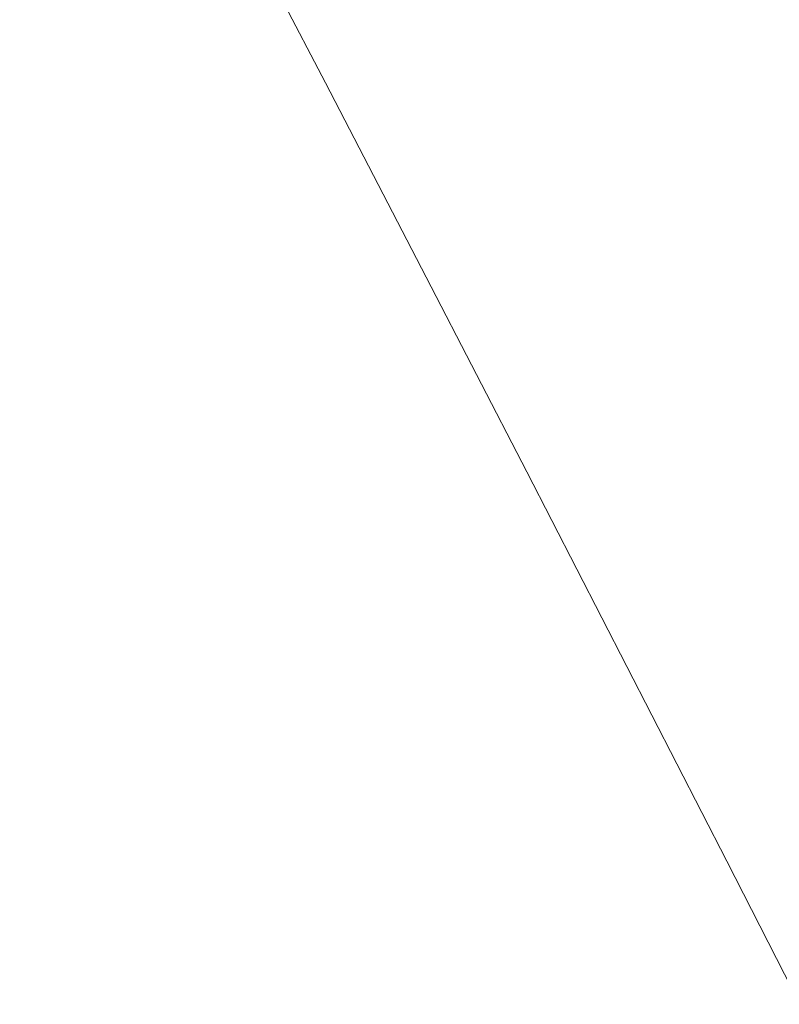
# Model space of a CAD drawing. Header units: millimetres. Extents: x -62314 to 79800, y -34032 to 28340.
# Tile 259 of 277: x 63384 to 63584, y 2372 to 2631. Entities that reach past the tile are written whole.
import ezdxf

# ---------------------------------------------------------------- set-up
doc = ezdxf.new("R2010")
doc.units = ezdxf.units.MM
doc.header["$LTSCALE"] = 508
doc.linetypes.add('Dash Style-6', pattern=[1.04164, 0.625, -0.20828, 0.06943, -0.13893])
for name, color, linetype, lineweight in [('(00) tekening-aanzicht grijs', 8, 'Continuous', 0), ('(00) tekening-stramien-algemeen', 7, 'Dash Style-6', 0), ('None', 7, 'Continuous', 0)]:
    doc.layers.add(name, color=color, linetype=linetype, lineweight=lineweight)

# ---------------------------------------------------------------- blocks, each defined once
blk = doc.blocks.new('blok B 01 (2D)')
at = {"layer": '(00) tekening-aanzicht grijs', "color": 17, "lineweight": 0, "transparency": 33554687, "flags": 128}
blk.add_lwpolyline([(67147.1, 17815), (67147.15, 17815, 0.120217), (58755.98, 30980.72), (59001.11, 31046.44), (59684.33, 30368.24), (59885.21, 30565.97, -0.112264), (67637.51, 17925.97, -0.000404), (67654.79, 17874.82), (67653.59, 17874.13, -0.068823), (67693, 17589.15), (67693, 8520.64), (67193, 8520.64), (67193, 17589.15, 0.081822), (67163.93, 17765.58)], format="xyb", dxfattribs=at)
at = {"layer": 'None', "color": 17, "lineweight": 0, "transparency": 33554687, "flags": 128}
blk.add_lwpolyline([(67854.77, 18398.59, 0.109455), (60141.36, 30818.11)], format="xyb", dxfattribs=at)
blk = doc.blocks.new('Stramien blok B')
at = {"layer": '(00) tekening-stramien-algemeen', "color": 2, "lineweight": 0, "transparency": 33554687}
blk.add_arc((35700.81, -3868.71), 33612.33, 18.044708, 49.822253, dxfattribs=at)

msp = doc.modelspace()

# ---------------------------------------------------------------- block references
at = {"layer": 'None', "color": 17, "transparency": 33554687}
for name, p, rotation in [('blok B 01 (2D)', (-3125.94, -10622.93), 344.9999999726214), ('Stramien blok B', (0, 0), 344.9999645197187)]:
    msp.add_blockref(name, p, dxfattribs=dict(at, rotation=rotation))

doc.saveas('drawing.dxf')
